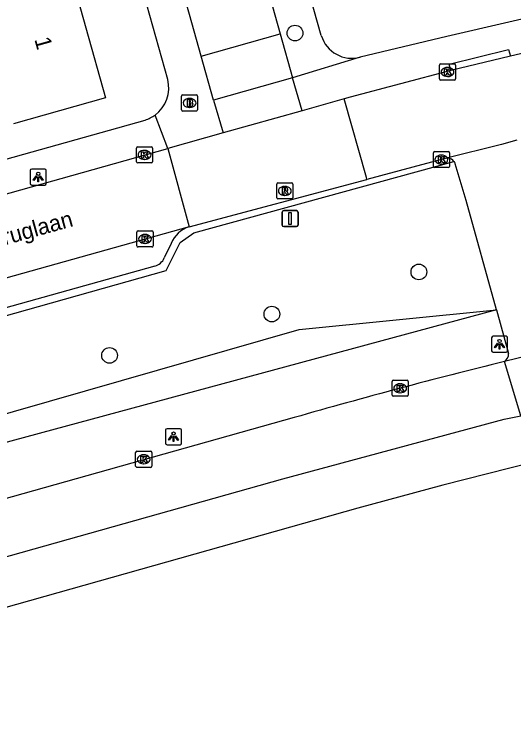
# Model space of a CAD drawing. Extents: x 159628 to 160723, y 388176 to 389416.
# Drawn here: x 160083.83 to 160114.88, y 388279.38 to 388323.76 of the extents above; entities that cross this region are included whole.
import ezdxf

# ---------------------------------------------------------------- set-up
doc = ezdxf.new("R2010")
doc.units = 0
for name, color, linetype in [('IMGEO_Boom', 7, 'Continuous'), ('IMGEO_Brandkraan', 7, 'Continuous'), ('IMGEO_Groenvoorziening', 7, 'Continuous'), ('IMGEO_Kolk', 7, 'Continuous'), ('IMGEO_Lichtpunt', 7, 'Continuous'), ('IMGEO_Openbare_ruimte_label', 7, 'Continuous'), ('IMGEO_Pand', 7, 'Continuous'), ('IMGEO_Pand_nummerreeks', 7, 'Continuous'), ('IMGEO_Rijbaan_lokaal_open', 7, 'Continuous'), ('IMGEO_Rijbaan_regionaal_gesloten', 7, 'Continuous'), ('IMGEO_Rioolput', 7, 'Continuous'), ('IMGEO_Verkeersbordpaal', 7, 'Continuous'), ('IMGEO_Voetpad_open', 7, 'Continuous')]:
    doc.layers.add(name, color=color, linetype=linetype)

msp = doc.modelspace()

# ---------------------------------------------------------------- linework, layer by layer
at = {"layer": 'IMGEO_Boom'}
for centre in [(160101.281, 388322.585), (160108.981, 388307.727), (160099.844, 388305.106), (160089.755, 388302.536)]:
    msp.add_circle(centre, 0.489, dxfattribs=at)
at = {"layer": 'IMGEO_Brandkraan'}
for p, q in [((160094.229, 388317.812), (160094.229, 388318.664)), ((160094.304, 388318.738), (160095.156, 388318.738)), ((160094.717, 388318.518), (160094.742, 388318.518)), ((160095.23, 388318.664), (160095.23, 388317.812)), ((160095.156, 388317.738), (160094.304, 388317.738)), ((160094.74, 388317.958), (160094.715, 388317.958))]:
    msp.add_line(p, q, dxfattribs=at)
for points in [[(160094.229, 388317.812), (160094.229, 388318.664)], [(160094.304, 388318.738), (160095.156, 388318.738)], [(160094.577, 388318.438), (160094.577, 388318.038), (160094.79, 388318.038)], [(160094.808, 388318.438), (160094.577, 388318.438)], [(160095.23, 388318.664), (160095.23, 388317.812)], [(160094.756, 388318.357), (160094.702, 388318.357), (160094.702, 388318.281)], [(160094.702, 388318.281), (160094.755, 388318.281)], [(160094.764, 388318.205), (160094.702, 388318.205), (160094.702, 388318.124)], [(160094.702, 388318.124), (160094.764, 388318.124)], [(160095.156, 388317.738), (160094.304, 388317.738)]]:
    msp.add_lwpolyline(points, dxfattribs=at)
for centre, radius, start, end in [((160094.306, 388318.662), 0.0765, 91.552, 178.448), ((160094.306, 388318.662), 0.0765, 91.552, 178.448), ((160094.812, 388318.293), 0.145, 59.4692, 91.5367), ((160094.837, 388318.34), 0.0922, 285.5137, 58.1501), ((160095.154, 388318.662), 0.0765, 1.552, 88.448), ((160095.154, 388318.662), 0.0765, 1.552, 88.448), ((160094.757, 388318.319), 0.0379, 267.8285, 90.9355), ((160094.765, 388318.164), 0.0404, 269.8759, 90.5077), ((160094.796, 388318.289), 0.251, 268.6676, 293.5347), ((160094.842, 388318.148), 0.105, 301.3115, 78.989), ((160094.306, 388317.814), 0.0765, 181.552, 268.448), ((160094.306, 388317.814), 0.0765, 181.552, 268.448), ((160095.154, 388317.814), 0.0765, 271.552, 358.448), ((160095.154, 388317.814), 0.0765, 271.552, 358.448)]:
    msp.add_arc(centre, radius, start, end, dxfattribs=at)
for centre, major_axis, ratio, start_param, end_param in [((160094.716, 388318.238), (-0.387, 0.002), 0.722429, 4.712389, 7.853982), ((160094.741, 388318.238), (-0.39, 0.002), 0.717154, 1.570796, 4.712389)]:
    msp.add_ellipse(centre, major_axis=major_axis, ratio=ratio, start_param=start_param, end_param=end_param, dxfattribs=at)
at = {"layer": 'IMGEO_Groenvoorziening'}
for points in [[(160077.234, 388295.478), (160077.196, 388297.158), (160101.531, 388304.151), (160113.805, 388305.375)], [(160113.805, 388305.375), (160077.234, 388295.478)]]:
    msp.add_lwpolyline(points, dxfattribs=at)
at = {"layer": 'IMGEO_Kolk'}
for p, q in [((160110.337, 388320.665), (160111.189, 388320.665)), ((160110.262, 388319.739), (160110.262, 388320.591)), ((160110.75, 388320.445), (160110.775, 388320.445)), ((160111.263, 388320.591), (160111.263, 388319.739)), ((160110.773, 388319.885), (160110.748, 388319.885)), ((160111.189, 388319.665), (160110.337, 388319.665)), ((160091.429, 388314.582), (160091.429, 388315.434)), ((160091.504, 388315.508), (160092.356, 388315.508)), ((160092.43, 388315.434), (160092.43, 388314.582)), ((160091.917, 388315.288), (160091.942, 388315.288)), ((160109.881, 388314.289), (160109.881, 388315.141)), ((160109.956, 388315.215), (160110.808, 388315.215)), ((160110.369, 388314.995), (160110.394, 388314.995)), ((160110.882, 388315.141), (160110.882, 388314.289)), ((160092.356, 388314.508), (160091.504, 388314.508)), ((160091.94, 388314.728), (160091.915, 388314.728)), ((160110.392, 388314.435), (160110.367, 388314.435)), ((160110.808, 388314.215), (160109.956, 388314.215)), ((160091.456, 388309.353), (160091.456, 388310.205)), ((160091.531, 388310.279), (160092.383, 388310.279)), ((160091.944, 388310.059), (160091.969, 388310.059)), ((160092.457, 388310.205), (160092.457, 388309.353)), ((160092.383, 388309.279), (160091.531, 388309.279)), ((160091.967, 388309.499), (160091.942, 388309.499)), ((160107.316, 388300.065), (160107.316, 388300.917)), ((160107.391, 388300.991), (160108.243, 388300.991)), ((160107.804, 388300.771), (160107.829, 388300.771)), ((160108.317, 388300.917), (160108.317, 388300.065)), ((160107.827, 388300.211), (160107.802, 388300.211)), ((160108.243, 388299.991), (160107.391, 388299.991)), ((160091.376, 388295.647), (160091.376, 388296.499)), ((160091.451, 388296.573), (160092.303, 388296.573)), ((160091.864, 388296.353), (160091.889, 388296.353)), ((160092.377, 388296.499), (160092.377, 388295.647)), ((160091.887, 388295.793), (160091.862, 388295.793)), ((160092.303, 388295.573), (160091.451, 388295.573))]:
    msp.add_line(p, q, dxfattribs=at)
for points in [[(160110.337, 388320.665), (160111.189, 388320.665)], [(160110.262, 388319.739), (160110.262, 388320.591)], [(160110.583, 388320.365), (160110.706, 388320.365), (160110.706, 388320.214), (160110.836, 388320.365), (160111, 388320.365), (160110.854, 388320.214), (160111.007, 388319.965), (160110.855, 388319.965), (160110.77, 388320.129), (160110.706, 388320.062), (160110.706, 388319.965), (160110.583, 388319.965), (160110.583, 388320.365)], [(160111.263, 388320.591), (160111.263, 388319.739)], [(160111.189, 388319.665), (160110.337, 388319.665)], [(160091.429, 388314.582), (160091.429, 388315.434)], [(160091.504, 388315.508), (160092.356, 388315.508)], [(160092.43, 388315.434), (160092.43, 388314.582)], [(160091.75, 388315.208), (160091.873, 388315.208), (160091.873, 388315.057), (160092.003, 388315.208), (160092.167, 388315.208), (160092.021, 388315.057), (160092.174, 388314.808), (160092.022, 388314.808), (160091.937, 388314.972), (160091.873, 388314.905), (160091.873, 388314.808), (160091.75, 388314.808), (160091.75, 388315.208)], [(160109.881, 388314.289), (160109.881, 388315.141)], [(160109.956, 388315.215), (160110.808, 388315.215)], [(160110.202, 388314.915), (160110.325, 388314.915), (160110.325, 388314.764), (160110.455, 388314.915), (160110.619, 388314.915), (160110.473, 388314.764), (160110.626, 388314.515), (160110.474, 388314.515), (160110.389, 388314.679), (160110.325, 388314.612), (160110.325, 388314.515), (160110.202, 388314.515), (160110.202, 388314.915)], [(160110.882, 388315.141), (160110.882, 388314.289)], [(160092.356, 388314.508), (160091.504, 388314.508)], [(160110.808, 388314.215), (160109.956, 388314.215)], [(160091.456, 388309.353), (160091.456, 388310.205)], [(160091.531, 388310.279), (160092.383, 388310.279)], [(160091.777, 388309.979), (160091.9, 388309.979), (160091.9, 388309.828), (160092.03, 388309.979), (160092.194, 388309.979), (160092.048, 388309.828), (160092.201, 388309.579), (160092.049, 388309.579), (160091.964, 388309.743), (160091.9, 388309.676), (160091.9, 388309.579), (160091.777, 388309.579), (160091.777, 388309.979)], [(160092.457, 388310.205), (160092.457, 388309.353)], [(160092.383, 388309.279), (160091.531, 388309.279)], [(160107.316, 388300.065), (160107.316, 388300.917)], [(160107.391, 388300.991), (160108.243, 388300.991)], [(160107.637, 388300.691), (160107.76, 388300.691), (160107.76, 388300.54), (160107.89, 388300.691), (160108.054, 388300.691), (160107.908, 388300.54), (160108.061, 388300.291), (160107.909, 388300.291), (160107.824, 388300.455), (160107.76, 388300.388), (160107.76, 388300.291), (160107.637, 388300.291), (160107.637, 388300.691)], [(160108.317, 388300.917), (160108.317, 388300.065)], [(160108.243, 388299.991), (160107.391, 388299.991)], [(160091.376, 388295.647), (160091.376, 388296.499)], [(160091.451, 388296.573), (160092.303, 388296.573)], [(160091.697, 388296.273), (160091.82, 388296.273), (160091.82, 388296.122), (160091.95, 388296.273), (160092.114, 388296.273), (160091.968, 388296.122), (160092.121, 388295.873), (160091.969, 388295.873), (160091.884, 388296.037), (160091.82, 388295.97), (160091.82, 388295.873), (160091.697, 388295.873), (160091.697, 388296.273)], [(160092.377, 388296.499), (160092.377, 388295.647)], [(160092.303, 388295.573), (160091.451, 388295.573)]]:
    msp.add_lwpolyline(points, dxfattribs=at)
for centre, start, end in [((160110.339, 388320.589), 91.552, 178.448), ((160110.339, 388320.589), 91.552, 178.448), ((160111.187, 388320.589), 1.552, 88.448), ((160111.187, 388320.589), 1.552, 88.448), ((160110.339, 388319.741), 181.552, 268.448), ((160110.339, 388319.741), 181.552, 268.448), ((160111.187, 388319.741), 271.552, 358.448), ((160111.187, 388319.741), 271.552, 358.448), ((160091.506, 388315.432), 91.552, 178.448), ((160091.506, 388315.432), 91.552, 178.448), ((160092.354, 388315.432), 1.552, 88.448), ((160092.354, 388315.432), 1.552, 88.448), ((160109.958, 388315.139), 91.552, 178.448), ((160109.958, 388315.139), 91.552, 178.448), ((160110.806, 388315.139), 1.552, 88.448), ((160110.806, 388315.139), 1.552, 88.448), ((160091.506, 388314.584), 181.552, 268.448), ((160091.506, 388314.584), 181.552, 268.448), ((160092.354, 388314.584), 271.552, 358.448), ((160092.354, 388314.584), 271.552, 358.448), ((160109.958, 388314.291), 181.552, 268.448), ((160109.958, 388314.291), 181.552, 268.448), ((160110.806, 388314.291), 271.552, 358.448), ((160110.806, 388314.291), 271.552, 358.448), ((160091.533, 388310.203), 91.552, 178.448), ((160091.533, 388310.203), 91.552, 178.448), ((160092.381, 388310.203), 1.552, 88.448), ((160092.381, 388310.203), 1.552, 88.448), ((160091.533, 388309.355), 181.552, 268.448), ((160091.533, 388309.355), 181.552, 268.448), ((160092.381, 388309.355), 271.552, 358.448), ((160092.381, 388309.355), 271.552, 358.448), ((160107.393, 388300.915), 91.552, 178.448), ((160107.393, 388300.915), 91.552, 178.448), ((160108.241, 388300.915), 1.552, 88.448), ((160108.241, 388300.915), 1.552, 88.448), ((160107.393, 388300.067), 181.552, 268.448), ((160107.393, 388300.067), 181.552, 268.448), ((160108.241, 388300.067), 271.552, 358.448), ((160108.241, 388300.067), 271.552, 358.448), ((160091.453, 388296.497), 91.552, 178.448), ((160091.453, 388296.497), 91.552, 178.448), ((160092.301, 388296.497), 1.552, 88.448), ((160092.301, 388296.497), 1.552, 88.448), ((160091.453, 388295.649), 181.552, 268.448), ((160091.453, 388295.649), 181.552, 268.448), ((160092.301, 388295.649), 271.552, 358.448), ((160092.301, 388295.649), 271.552, 358.448)]:
    msp.add_arc(centre, 0.0765, start, end, dxfattribs=at)
for centre, major_axis, ratio, start_param, end_param in [((160110.749, 388320.165), (-0.387, 0.002), 0.722429, 4.712389, 7.853982), ((160110.774, 388320.165), (-0.39, 0.002), 0.717154, 1.570796, 4.712389), ((160091.916, 388315.008), (-0.387, 0.002), 0.722429, 4.712389, 7.853982), ((160091.941, 388315.008), (-0.39, 0.002), 0.717154, 1.570796, 4.712389), ((160110.368, 388314.715), (-0.387, 0.002), 0.722429, 4.712389, 7.853982), ((160110.393, 388314.715), (-0.39, 0.002), 0.717154, 1.570796, 4.712389), ((160091.943, 388309.779), (-0.387, 0.002), 0.722429, 4.712389, 7.853982), ((160091.968, 388309.779), (-0.39, 0.002), 0.717154, 1.570796, 4.712389), ((160107.803, 388300.491), (-0.387, 0.002), 0.722429, 4.712389, 7.853982), ((160107.828, 388300.491), (-0.39, 0.002), 0.717154, 1.570796, 4.712389), ((160091.863, 388296.073), (-0.387, 0.002), 0.722429, 4.712389, 7.853982), ((160091.888, 388296.073), (-0.39, 0.002), 0.717154, 1.570796, 4.712389)]:
    msp.add_ellipse(centre, major_axis=major_axis, ratio=ratio, start_param=start_param, end_param=end_param, dxfattribs=at)
at = {"layer": 'IMGEO_Lichtpunt'}
for p, q in [((160084.823, 388314.035), (160084.823, 388313.228)), ((160084.823, 388314.035), (160084.823, 388313.228)), ((160085.725, 388314.13), (160084.917, 388314.13)), ((160085.725, 388314.13), (160084.917, 388314.13)), ((160085.819, 388313.228), (160085.819, 388314.035)), ((160085.819, 388313.228), (160085.819, 388314.035)), ((160084.917, 388313.134), (160085.725, 388313.134)), ((160084.917, 388313.134), (160085.725, 388313.134)), ((160113.499, 388303.634), (160113.499, 388302.827)), ((160113.499, 388303.634), (160113.499, 388302.827)), ((160114.401, 388303.729), (160113.593, 388303.729)), ((160114.401, 388303.729), (160113.593, 388303.729)), ((160114.495, 388302.827), (160114.495, 388303.634)), ((160114.495, 388302.827), (160114.495, 388303.634)), ((160113.593, 388302.733), (160114.401, 388302.733)), ((160113.593, 388302.733), (160114.401, 388302.733)), ((160093.234, 388297.88), (160093.234, 388297.073)), ((160093.234, 388297.88), (160093.234, 388297.073)), ((160094.136, 388297.975), (160093.328, 388297.975)), ((160094.136, 388297.975), (160093.328, 388297.975)), ((160094.23, 388297.073), (160094.23, 388297.88)), ((160094.23, 388297.073), (160094.23, 388297.88)), ((160093.328, 388296.979), (160094.136, 388296.979)), ((160093.328, 388296.979), (160094.136, 388296.979))]:
    msp.add_line(p, q, dxfattribs=at)
for points in [[(160085.197, 388313.699), (160085.236, 388313.671), (160085.048, 388313.409), (160085.01, 388313.436), (160085.197, 388313.699)], [(160085.299, 388313.651), (160085.346, 388313.651), (160085.346, 388313.329), (160085.299, 388313.329), (160085.299, 388313.651)], [(160085.409, 388313.671), (160085.447, 388313.698), (160085.634, 388313.436), (160085.595, 388313.408), (160085.409, 388313.671)], [(160113.873, 388303.298), (160113.912, 388303.27), (160113.724, 388303.008), (160113.686, 388303.035), (160113.873, 388303.298)], [(160113.975, 388303.25), (160114.022, 388303.25), (160114.022, 388302.928), (160113.975, 388302.928), (160113.975, 388303.25)], [(160114.085, 388303.27), (160114.123, 388303.297), (160114.31, 388303.035), (160114.271, 388303.007), (160114.085, 388303.27)], [(160093.608, 388297.544), (160093.647, 388297.516), (160093.459, 388297.254), (160093.421, 388297.281), (160093.608, 388297.544)], [(160093.71, 388297.496), (160093.757, 388297.496), (160093.757, 388297.174), (160093.71, 388297.174), (160093.71, 388297.496)], [(160093.82, 388297.516), (160093.858, 388297.543), (160094.045, 388297.281), (160094.006, 388297.253), (160093.82, 388297.516)]]:
    msp.add_lwpolyline(points, dxfattribs=at)
for centre in [(160085.322, 388313.833), (160113.998, 388303.432), (160093.733, 388297.678)]:
    msp.add_circle(centre, 0.0994, dxfattribs=at)
for centre, start, end in [((160084.917, 388314.035), 90, 180), ((160084.917, 388314.035), 90, 180), ((160085.725, 388314.035), 0, 90), ((160085.725, 388314.035), 0, 90), ((160084.917, 388313.228), 180, 270), ((160084.917, 388313.228), 180, 270), ((160085.725, 388313.228), 270, 0), ((160085.725, 388313.228), 270, 360), ((160113.593, 388303.634), 90, 180), ((160113.593, 388303.634), 90, 180), ((160114.401, 388303.634), 0, 90), ((160114.401, 388303.634), 0, 90), ((160113.593, 388302.827), 180, 270), ((160113.593, 388302.827), 180, 270), ((160114.401, 388302.827), 270, 0), ((160114.401, 388302.827), 270, 360), ((160093.328, 388297.88), 90, 180), ((160093.328, 388297.88), 90, 180), ((160094.136, 388297.88), 0, 90), ((160094.136, 388297.88), 0, 90), ((160093.328, 388297.073), 180, 270), ((160093.328, 388297.073), 180, 270), ((160094.136, 388297.073), 270, 0), ((160094.136, 388297.073), 270, 360)]:
    msp.add_arc(centre, 0.0946, start, end, dxfattribs=at)
at = {"layer": 'IMGEO_Pand'}
msp.add_lwpolyline([(160081.382, 388325.697), (160087.061, 388327.289), (160089.494, 388318.556), (160083.782, 388316.937)], dxfattribs=at)
at = {"layer": 'IMGEO_Rijbaan_lokaal_open'}
for points in [[(160095.449, 388321.154), (160076.62, 388388.378), (160139.18, 388405.917), (160146.522, 388407.997)], [(160147.918, 388403.002), (160140.604, 388400.943), (160085.382, 388385.449), (160084.141, 388382.584), (160083.883, 388381.26), (160100.358, 388322.544)], [(160095.449, 388321.154), (160100.358, 388322.544)], [(160100.358, 388322.544), (160101.128, 388319.799)], [(160119.534, 388322.299), (160114.674, 388321.149)], [(160096.225, 388318.411), (160095.449, 388321.154)], [(160114.674, 388321.149), (160110.959, 388320.252)], [(160110.959, 388320.252), (160104.716, 388318.589), (160104.347, 388318.485)], [(160101.128, 388319.799), (160096.225, 388318.411)], [(160104.347, 388318.485), (160101.723, 388317.748)], [(160105.751, 388313.488), (160105.719, 388313.602), (160104.347, 388318.485)], [(160101.723, 388317.748), (160096.819, 388316.372)], [(160096.819, 388316.372), (160093.373, 388315.405)], [(160115.079, 388315.918), (160114.11, 388315.665), (160110.618, 388314.778)], [(160079.586, 388311.525), (160093.373, 388315.405)], [(160093.373, 388315.405), (160094.7, 388310.535)], [(160110.618, 388314.778), (160105.751, 388313.488)], [(160094.7, 388310.535), (160105.751, 388313.488)], [(160094.7, 388310.535), (160046.003, 388296.881)]]:
    msp.add_lwpolyline(points, dxfattribs=at)
at = {"layer": 'IMGEO_Rijbaan_regionaal_gesloten'}
for points in [[(160118.994, 388303.302), (160114.303, 388302.164)], [(160115.313, 388298.777), (160114.303, 388302.164)], [(160056.119, 388282.353), (160100.533, 388294.851), (160114.273, 388298.565), (160115.313, 388298.777)], [(160101.232, 388298.671), (160056.59, 388286.1)], [(160116.022, 388295.884), (160110.479, 388294.473), (160105.182, 388293.041), (160056.792, 388279.376)]]:
    msp.add_lwpolyline(points, dxfattribs=at)
msp.add_arc((160208.592, 387923.125), 390.59, 103.96931, 105.95408, dxfattribs=at)
at = {"layer": 'IMGEO_Rioolput'}
for p, q in [((160100.147, 388312.341), (160100.147, 388313.193)), ((160100.222, 388313.267), (160101.074, 388313.267)), ((160101.148, 388313.193), (160101.148, 388312.341)), ((160100.635, 388313.047), (160100.66, 388313.047)), ((160101.074, 388312.267), (160100.222, 388312.267)), ((160100.658, 388312.487), (160100.633, 388312.487))]:
    msp.add_line(p, q, dxfattribs=at)
for points in [[(160100.147, 388312.341), (160100.147, 388313.193)], [(160100.222, 388313.267), (160101.074, 388313.267)], [(160101.148, 388313.193), (160101.148, 388312.341)], [(160100.736, 388312.965), (160100.484, 388312.967), (160100.484, 388312.567)], [(160100.484, 388312.567), (160100.608, 388312.567), (160100.608, 388312.729), (160100.619, 388312.729)], [(160100.662, 388312.886), (160100.608, 388312.886), (160100.608, 388312.805)], [(160100.608, 388312.805), (160100.66, 388312.805)], [(160100.666, 388312.7), (160100.737, 388312.567), (160100.877, 388312.567), (160100.812, 388312.693)], [(160101.074, 388312.267), (160100.222, 388312.267)]]:
    msp.add_lwpolyline(points, dxfattribs=at)
for centre, radius, start, end in [((160100.224, 388313.191), 0.0765, 91.552, 178.448), ((160100.224, 388313.191), 0.0765, 91.552, 178.448), ((160101.072, 388313.191), 0.0765, 1.552, 88.448), ((160101.072, 388313.191), 0.0765, 1.552, 88.448), ((160100.618, 388312.676), 0.0533, 26.0293, 88.6989), ((160100.644, 388312.994), 0.19, 274.7715, 282.9687), ((160100.668, 388312.79), 0.0964, 77.0061, 93.1865), ((160100.682, 388312.847), 0.0378, 276.6634, 79.6772), ((160100.735, 388312.855), 0.109, 350.3612, 89.416), ((160100.733, 388312.855), 0.112, 277.5842, 350.9817), ((160100.717, 388312.64), 0.108, 29.5134, 73.7905), ((160100.224, 388312.343), 0.0765, 181.552, 268.448), ((160100.224, 388312.343), 0.0765, 181.552, 268.448), ((160101.072, 388312.343), 0.0765, 271.552, 358.448), ((160101.072, 388312.343), 0.0765, 271.552, 358.448)]:
    msp.add_arc(centre, radius, start, end, dxfattribs=at)
for centre, major_axis, ratio, start_param, end_param in [((160100.634, 388312.767), (-0.387, 0.002), 0.722429, 4.712389, 7.853982), ((160100.659, 388312.767), (-0.39, 0.002), 0.717154, 1.570796, 4.712389)]:
    msp.add_ellipse(centre, major_axis=major_axis, ratio=ratio, start_param=start_param, end_param=end_param, dxfattribs=at)
at = {"layer": 'IMGEO_Verkeersbordpaal'}
for p, q in [((160100.479, 388310.647), (160100.479, 388311.447)), ((160100.479, 388311.447), (160100.479, 388310.647)), ((160100.579, 388311.547), (160101.369, 388311.547)), ((160101.369, 388311.547), (160100.579, 388311.547)), ((160101.469, 388311.447), (160101.469, 388310.647)), ((160101.469, 388310.647), (160101.469, 388311.447)), ((160101.369, 388310.547), (160100.579, 388310.547)), ((160100.579, 388310.547), (160101.369, 388310.547))]:
    msp.add_line(p, q, dxfattribs=at)
msp.add_lwpolyline([(160100.899, 388311.422), (160101.049, 388311.422), (160101.049, 388310.672), (160100.899, 388310.672), (160100.899, 388311.422)], dxfattribs=at)
for centre, start, end in [((160100.579, 388311.447), 90, 180), ((160100.579, 388311.447), 90, 180), ((160101.369, 388311.447), 0, 90), ((160101.369, 388311.447), 360, 90), ((160100.579, 388310.647), 180, 270), ((160100.579, 388310.647), 180, 270), ((160101.369, 388310.647), 270, 0), ((160101.369, 388310.647), 270, 0)]:
    msp.add_arc(centre, 0.1, start, end, dxfattribs=at)
at = {"layer": 'IMGEO_Voetpad_open'}
for points in [[(160093.373, 388319.695), (160091.694, 388325.686), (160087.996, 388338.877), (160074.295, 388387.755), (160070.165, 388402.519)], [(160102.912, 388322.429), (160099.996, 388332.814), (160096.18, 388346.407), (160086.328, 388381.495)], [(160122.539, 388325.128), (160110.71, 388322.377), (160105.337, 388321.078)], [(160110.959, 388320.252), (160110.856, 388320.66), (160114.549, 388321.573), (160114.674, 388321.149)], [(160105.337, 388321.078), (160101.128, 388319.799)], [(160101.723, 388317.748), (160101.128, 388319.799)], [(160096.225, 388318.411), (160096.819, 388316.372)], [(160039.23, 388302.377), (160091.966, 388317.174)], [(160093.373, 388315.405), (160092.581, 388317.485)], [(160046.081, 388294.496), (160093.281, 388307.812), (160094.139, 388309.551), (160094.986, 388310.154), (160111.162, 388314.606)], [(160110.801, 388314.798), (160110.618, 388314.778)], [(160113.805, 388305.375), (160111.912, 388312.176), (160111.245, 388314.452)], [(160093.582, 388309.494), (160093.155, 388308.597)], [(160092.571, 388308.096), (160049.138, 388295.93)], [(160113.805, 388305.375), (160114.554, 388302.646)]]:
    msp.add_lwpolyline(points, dxfattribs=at)
for centre, radius, start, end in [((160104.833, 388323.025), 2.011, 197.2329, 284.5215), ((160091.34, 388319.177), 2.098, 306.2576, 14.31), ((160091.336, 388319.183), 2.105, 287.4032, 306.2475), ((160110.764, 388314.294), 0.506, 38.1432, 85.8438), ((160110.765, 388314.293), 0.506, 18.3658, 38.2801), ((160095.221, 388308.854), 1.76, 107.233, 158.6819), ((160092.359, 388308.934), 0.864, 284.1778, 337.0733), ((160114.032, 388302.612), 0.524, 301.2257, 3.758)]:
    msp.add_arc(centre, radius, start, end, dxfattribs=at)

# ---------------------------------------------------------------- texts
at = {"layer": 'IMGEO_Openbare_ruimte_label'}
msp.add_text('Hondsruglaan', height=1, rotation=15.6069, dxfattribs=at).set_placement((160079.54, 388308.349))
at = {"layer": 'IMGEO_Pand_nummerreeks'}
msp.add_text('1', height=1, rotation=285.5678, dxfattribs=at).set_placement((160085.075, 388322.197))

doc.saveas('drawing.dxf')
